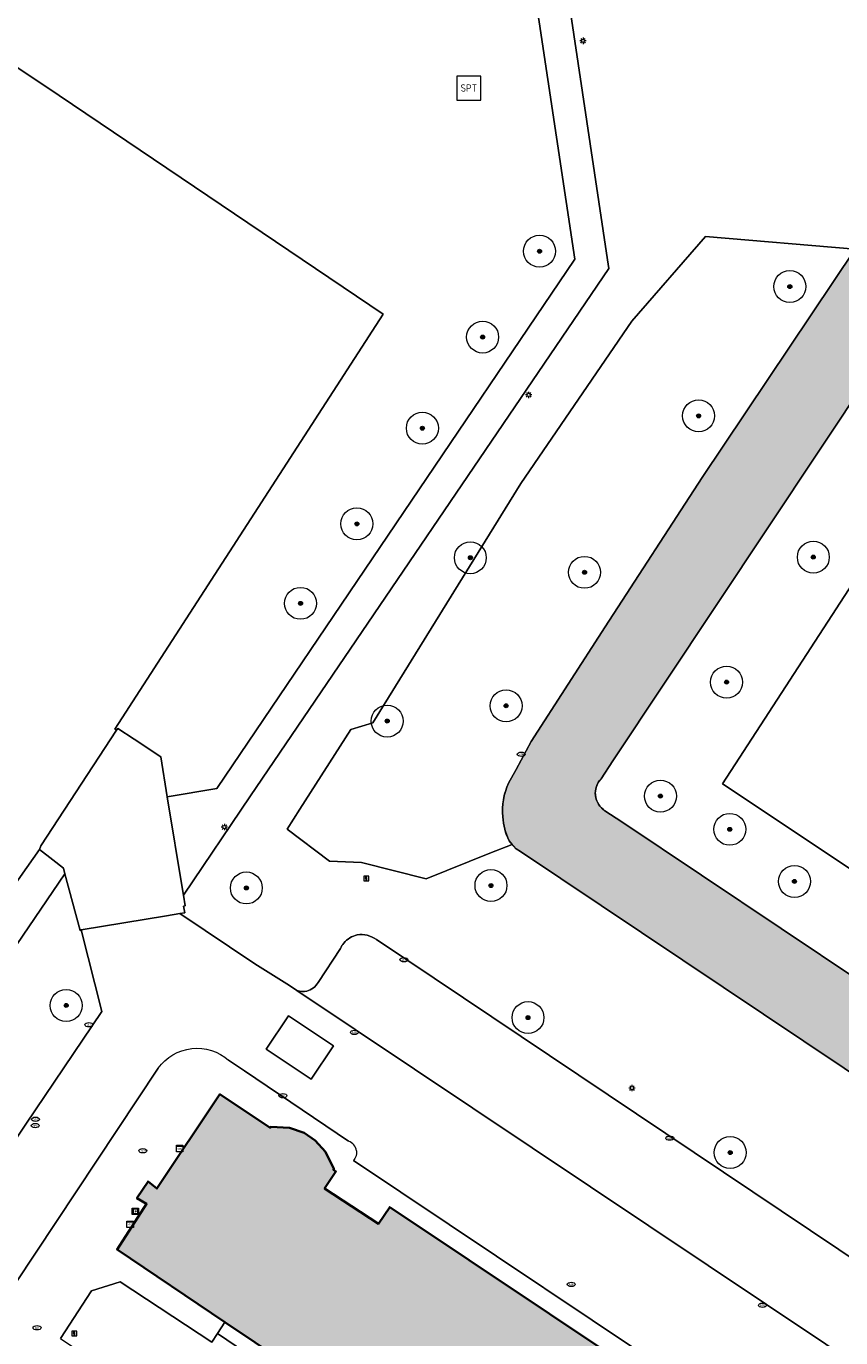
# Model space of a CAD drawing. Header units: metres. Extents: x 125349 to 128236, y 501602 to 503797.
# Tile 471 of 656: x 127186 to 127237, y 502655 to 502737. Entities that reach past the tile are written whole.
import ezdxf
from ezdxf.enums import TextEntityAlignment as Align

# ---------------------------------------------------------------- set-up
doc = ezdxf.new("R2010")
doc.units = ezdxf.units.M
doc.layers.get('0').update_dxf_attribs({"linetype": 'CONTINUOUS'})
for name, color, linetype, lineweight in [('B-WE-GK-BESCHOEIING-G', 130, 'GK-BESCHOEIING-SO', 18), ('B-WE-GR-BEPLANTING_CULTUUR_BOSPLANTSOEN-GV', 90, 'CONTINUOUS', 18), ('B-WE-GR-BEPLANTING_CULTUUR_HEESTERS-GV', 90, 'CONTINUOUS', 18), ('B-WE-GR-BOOM-S-500', 90, 'CONTINUOUS', 18), ('B-WE-IE-MEUBILAIR-S', 7, 'CONTINUOUS', 18), ('B-WE-IE-MEUBILAIR_WEGMEUBILAIR-S', 7, 'CONTINUOUS', 18), ('B-WE-OG-BEBOUWING-GV', 7, 'CONTINUOUS', 35), ('B-WE-OG-TERREIN_BEGROEID-GV', 7, 'CONTINUOUS', 18), ('B-WE-OG-TERREIN_ERF-GV', 7, 'CONTINUOUS', 18), ('B-WE-OG-WATER-GV', 130, 'CONTINUOUS', 18), ('B-WE-VH-OPENVERHARDING_BETONSTRAATSTEEN-GV', 90, 'CONTINUOUS', 18), ('B-WE-VH-OPENVERHARDING_TEGEL-GV', 90, 'CONTINUOUS', 18)]:
    doc.layers.add(name, color=color, linetype=linetype, lineweight=lineweight)
doc.layers.add('B-WE-OG-BEBOUWING-V', color=7, linetype='CONTINUOUS', lineweight=18, true_color=0xcc646e)
doc.layers.add('B-WE-OG-WATER-V', color=7, linetype='CONTINUOUS', lineweight=18, true_color=0xbee8ff)
doc.styles.add('NLCS-ISO', font='NLCS-ISO.ttf')
doc.linetypes.add('GK-BESCHOEIING-SO', pattern='A,18,-3,[1,NLCS.SHX,S=0.6,R=0,X=0,Y=0],-3', length=24)

# ---------------------------------------------------------------- blocks, each defined once
blk = doc.blocks.new('SIE-MEUBILAIR_BORD_INFORMATIE-SO')
h = blk.add_hatch(color=256)
h.dxf.hatch_style = 1
h.paths.add_polyline_path([(0.1265625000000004, 0.1957499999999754), (-0.3290625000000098, 0.1957499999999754), (-0.3290625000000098, 0.07762500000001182), (-0.1265625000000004, 0.07762500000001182), (-0.1265625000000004, -0.6480000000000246), (0.1265625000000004, -0.6480000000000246)])
h = blk.add_hatch(color=256)
h.dxf.hatch_style = 1
edge = h.paths.add_edge_path()
edge.add_arc((0, 0.4986431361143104), 0.1493568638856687, 0, 360)
for points in [[(-0.75, -0.75), (0.75, -0.75), (0.75, 0.75), (-0.75, 0.75)], [(0.1265625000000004, 0.1957499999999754), (-0.3290625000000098, 0.1957499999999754), (-0.3290625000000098, 0.07762500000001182), (-0.1265625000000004, 0.07762500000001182), (-0.1265625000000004, -0.6480000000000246), (0.1265625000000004, -0.6480000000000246)]]:
    blk.add_lwpolyline(points, close=True)
blk.add_circle((0, 0.4986431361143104), 0.1493568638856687)
blk = doc.blocks.new('SIE-MEUBILAIR_BORD_LOCATIEPAAL-SO')
blk.add_lwpolyline([(-0.7499999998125, -0.7499999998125), (0.7499999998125, -0.7499999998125), (0.7499999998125, 0.7499999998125), (-0.7499999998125, 0.7499999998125)], close=True)
at = {"style": 'NLCS-ISO'}
blk.add_text('lp', height=0.75, dxfattribs=at).set_placement((0.01124132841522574, 0.120902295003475), align=Align.MIDDLE_CENTER)
blk = doc.blocks.new('SIE-MEUBILAIR_KAST_TELECOM-SO')
for points in [[(-1, 1), (1, 1), (1, 0.8400000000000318), (-1, 0.8400000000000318)], [(-1, 0.7599999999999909), (1, 0.7599999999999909), (1, -1), (-1, -1)]]:
    blk.add_lwpolyline(points, close=True)
at = {"style": 'NLCS-ISO'}
blk.add_text('tele', height=0.75, dxfattribs=at).set_placement((0, 0), align=Align.MIDDLE_CENTER)
blk = doc.blocks.new('SIE-MEUBILAIR_KAST_CAI-SO')
for points in [[(-1, 1), (1, 1), (1, 0.8400000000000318), (-1, 0.8400000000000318)], [(-1, 0.7599999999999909), (1, 0.7599999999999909), (1, -1), (-1, -1)]]:
    blk.add_lwpolyline(points, close=True)
at = {"style": 'NLCS-ISO'}
blk.add_text('cai', height=0.75, dxfattribs=at).set_placement((0, 0), align=Align.MIDDLE_CENTER)
blk = doc.blocks.new('SIE-MEUBILAIR_KAST_ELEKTRA-SO')
for points in [[(-1, 1), (1, 1), (1, 0.8400000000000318), (-1, 0.8400000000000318)], [(-1, 0.7599999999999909), (1, 0.7599999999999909), (1, -1), (-1, -1)]]:
    blk.add_lwpolyline(points, close=True)
at = {"style": 'NLCS-ISO'}
blk.add_text('et', height=0.75, dxfattribs=at).set_placement((0, 0), align=Align.MIDDLE_CENTER)
blk = doc.blocks.new('SIE-MEUBILAIR_PAAL_LICHTMAST-SO')
for points in [[(-0.625, 0), (-1, 0)], [(-0.7071067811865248, 0.7071067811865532), (-0.4419417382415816, 0.44194173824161)], [(0, 1), (0, 0.625)], [(0.44194173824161, 0.4419417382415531), (0.7071067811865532, 0.7071067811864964)], [(1, 0), (0.625, 0)], [(-0.7071067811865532, -0.7071067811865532), (-0.4419417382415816, -0.44194173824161)], [(0, -0.625), (0, -1)], [(0.4419417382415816, -0.4419417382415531), (0.7071067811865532, -0.7071067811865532)]]:
    blk.add_lwpolyline(points)
blk.add_circle((0, 0), 0.5)
blk = doc.blocks.new('SIE-MEUBILAIR_PUT_KOLK-SO')
blk.add_ellipse((0, 0), major_axis=(1.25, 4.517432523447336e-15), ratio=0.5400000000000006)
at = {"style": 'NLCS-ISO'}
blk.add_text('klk', height=0.75, dxfattribs=at).set_placement((0.0261189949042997, 2.557953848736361e-13), align=Align.MIDDLE_CENTER)
blk = doc.blocks.new('SIE-MEUBILAIR_PUT_BRANDKRAAN-SO')
blk.add_ellipse((0, 0), major_axis=(1.25, 4.517432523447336e-15), ratio=0.5400000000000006)
at = {"style": 'NLCS-ISO'}
blk.add_text('bk', height=0.75, dxfattribs=at).set_placement((0.03192321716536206, -3.410605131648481e-13), align=Align.MIDDLE_CENTER)
blk = doc.blocks.new('SIE-MEUBILAIR_PUT_BRANDSTOFPUT-SO')
blk.add_ellipse((0, 0), major_axis=(1.25, 4.517432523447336e-15), ratio=0.5400000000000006)
at = {"style": 'NLCS-ISO'}
blk.add_text('brs', height=0.75, dxfattribs=at).set_placement((0.0261189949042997, 2.557953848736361e-13), align=Align.MIDDLE_CENTER)
blk = doc.blocks.new('SIE-MEUBILAIR_PUT_GASPUT-SO')
blk.add_ellipse((0, 0), major_axis=(1.25, 4.517432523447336e-15), ratio=0.5400000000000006)
at = {"style": 'NLCS-ISO'}
blk.add_text('gas ', height=0.75, dxfattribs=at).set_placement((0.5310889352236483, 0.1623907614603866), align=Align.MIDDLE_CENTER)
blk = doc.blocks.new('SIE-WEG_SPEELTOESTEL-SO')
at = {"flags": 128}
blk.add_lwpolyline([(-3.75, -3.75), (3.75, -3.75), (3.75, 3.75), (-3.75, 3.75)], close=True, dxfattribs=at)
at = {"style": 'NLCS-ISO'}
blk.add_text('SPT', height=2.25, dxfattribs=at).set_placement((0, 0), align=Align.MIDDLE_CENTER)
blk = doc.blocks.new('SGR-BOOM_01-SO')
at = {"linetype": 'ByBlock', "lineweight": 18}
h = blk.add_hatch(color=0, dxfattribs=at)
h.dxf.hatch_style = 1
edge = h.paths.add_edge_path()
edge.add_arc((0, 0), 0.25, 0, 360)
at = {"color": 0, "linetype": 'ByBlock', "lineweight": 18}
for radius in [2, 0.25]:
    blk.add_circle((0, 0), radius, dxfattribs=at)

msp = doc.modelspace()

# ---------------------------------------------------------------- hatches: boundary and pattern name
at = {"layer": 'B-WE-OG-BEBOUWING-V'}
msp.add_hatch(color=256, dxfattribs=at).paths.add_polyline_path([(127294.329, 502591.167), (127294.443, 502591.091), (127301.247, 502586.591), (127303.195, 502589.444), (127303.745, 502589.044), (127304.394, 502589.945), (127303.794, 502590.345), (127307.939, 502596.4), (127304.794, 502598.496), (127304.827, 502598.546), (127304.327, 502599.6), (127303.678, 502600.321), (127302.97, 502600.772), (127302.059, 502601.101), (127300.875, 502601.18), (127300.841, 502601.131), (127300.683, 502601.236), (127299.968, 502600.164), (127296.627, 502602.435), (127297.321, 502603.476), (127253.542, 502632.709), (127208.656, 502662.681), (127207.963, 502661.638), (127204.579, 502663.845), (127205.292, 502664.917), (127205.134, 502665.023), (127205.166, 502665.073), (127204.636, 502666.135), (127203.981, 502666.848), (127203.292, 502667.328), (127202.376, 502667.648), (127201.211, 502667.702), (127201.178, 502667.652), (127198.03, 502669.745), (127194.085, 502663.839), (127193.535, 502664.289), (127192.836, 502663.238), (127193.436, 502662.888), (127191.588, 502660.036), (127198.338, 502655.489)])
at = {"layer": 'B-WE-OG-WATER-V'}
h = msp.add_hatch(color=256, dxfattribs=at)
edge = h.paths.add_edge_path()
edge.add_line((127216.32, 502685.381), (127216.574, 502685.098))
edge.add_line((127216.574, 502685.098), (127216.834, 502684.924))
edge.add_line((127216.834, 502684.924), (127320.722, 502615.411))
edge.add_line((127320.722, 502615.411), (127320.982, 502615.237))
edge.add_line((127320.982, 502615.237), (127322.589, 502617.453))
edge.add_line((127322.589, 502617.453), (127323.963, 502619.348))
edge.add_line((127323.963, 502619.348), (127322.912, 502620.051))
edge.add_line((127322.912, 502620.051), (127223.179, 502686.784))
edge.add_line((127223.179, 502686.784), (127222.128, 502687.487))
edge.add_arc((127222.8733644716, 502688.6213935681), 1.357356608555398, 188.2339163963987, 236.69269074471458, ccw=False)
edge.add_arc((127222.8496951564, 502688.5762426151), 1.328107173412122, 136.645611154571, 186.4520932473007, ccw=False)
edge.add_line((127221.884, 502689.488), (127222.625, 502690.601))
edge.add_line((127222.625, 502690.601), (127261.391, 502748.887))
edge.add_line((127261.391, 502748.887), (127262.131, 502750))
edge.add_line((127262.131, 502750), (127269.536, 502761.085))
edge.add_line((127269.536, 502761.085), (127274.571, 502758.184))
edge.add_line((127274.571, 502758.184), (127280.466, 502756.307))
edge.add_line((127280.466, 502756.307), (127285.639, 502755.504))
edge.add_line((127285.639, 502755.504), (127286.709, 502753.436))
edge.add_line((127286.709, 502753.436), (127285.032, 502750))
edge.add_line((127285.032, 502750), (127283.486, 502746.831))
edge.add_line((127283.486, 502746.831), (127280.552, 502740.644))
edge.add_line((127280.552, 502740.644), (127273.895, 502732.04))
edge.add_line((127273.895, 502732.04), (127271.089, 502727.641))
edge.add_line((127271.089, 502727.641), (127260.769, 502715.49))
edge.add_arc((127277.4090141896, 502711.9983356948), 17.00240547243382, 168.1492528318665, 212.8039812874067)
edge.add_arc((127289.4420327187, 502719.7570252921), 31.31990512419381, 212.8082173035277, 246.7804745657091)
edge.add_line((127277.094, 502690.974), (127283.141, 502688.696))
edge.add_line((127283.141, 502688.696), (127301.208, 502691.399))
edge.add_line((127301.208, 502691.399), (127310.843, 502694.988))
edge.add_line((127310.843, 502694.988), (127320.333, 502697.083))
edge.add_line((127320.333, 502697.083), (127327.734, 502694.78))
edge.add_line((127327.734, 502694.78), (127338.578, 502692.833))
edge.add_arc((127339.1390711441, 502702.1147964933), 9.298738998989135, 266.5407624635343, 348.6513338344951)
edge.add_line((127348.256, 502700.285), (127347.025, 502708.925))
edge.add_line((127347.025, 502708.925), (127344.197, 502715.831))
edge.add_line((127344.197, 502715.831), (127352.423, 502725.782))
edge.add_line((127352.423, 502725.782), (127358.699, 502739.684))
edge.add_line((127358.699, 502739.684), (127364.886, 502750))
edge.add_line((127364.886, 502750), (127368.098, 502755.355))
edge.add_line((127368.098, 502755.355), (127368.147, 502761.187))
edge.add_line((127368.147, 502761.187), (127365.897, 502762.091))
edge.add_line((127365.897, 502762.091), (127364.752, 502762.551))
edge.add_line((127364.752, 502762.551), (127357.826, 502751.487))
edge.add_line((127357.826, 502751.487), (127357.058, 502750))
edge.add_line((127357.058, 502750), (127347.895, 502732.254))
edge.add_line((127347.895, 502732.254), (127342.93, 502722.737))
edge.add_arc((127340.0652897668, 502723.7232358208), 3.029723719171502, 225.4806853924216, 341.0029148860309, ccw=False)
edge.add_line((127337.941, 502721.563), (127320.667, 502727.289))
edge.add_line((127320.667, 502727.289), (127318.646, 502728.084))
edge.add_line((127318.646, 502728.084), (127312.87, 502737.85))
edge.add_line((127312.87, 502737.85), (127310.627, 502749.426))
edge.add_line((127310.627, 502749.426), (127310.589, 502750))
edge.add_line((127310.589, 502750), (127309.587, 502765.09))
edge.add_line((127309.587, 502765.09), (127310.561, 502775.51))
edge.add_line((127310.561, 502775.51), (127306.355, 502776.858))
edge.add_arc((127300.1293416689, 502765.9910460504), 12.52395743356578, 60.19168249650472, 119.8910418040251)
edge.add_line((127293.888, 502776.849), (127290.919, 502772.614))
edge.add_line((127290.919, 502772.614), (127287.85, 502769.002))
edge.add_line((127287.85, 502769.002), (127286.61, 502763.63))
edge.add_line((127286.61, 502763.63), (127285.608, 502762))
edge.add_arc((127282.1015553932, 502766.5330757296), 5.730962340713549, 266.993792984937, 307.7228255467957, ccw=False)
edge.add_line((127281.801, 502760.81), (127278.351, 502762.101))
edge.add_line((127278.351, 502762.101), (127277.241, 502762.664))
edge.add_line((127277.241, 502762.664), (127272.272, 502765.181))
edge.add_line((127272.272, 502765.181), (127271.478, 502765.716))
edge.add_line((127271.478, 502765.716), (127250.75, 502779.694))
edge.add_line((127250.75, 502779.694), (127249.058, 502780.533))
edge.add_line((127249.058, 502780.533), (127248.533, 502780.395))
edge.add_line((127248.533, 502780.395), (127247.507, 502780.124))
edge.add_line((127247.507, 502780.124), (127246.689, 502779))
edge.add_line((127246.689, 502779), (127246.691, 502778.832))
edge.add_line((127246.691, 502778.832), (127246.708, 502777.506))
edge.add_arc((127249.4178473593, 502777.9714981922), 2.749538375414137, 189.7471505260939, 241.2892037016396)
edge.add_line((127248.097, 502775.56), (127264.626, 502764.299))
edge.add_line((127264.626, 502764.299), (127265.318, 502763.828))
edge.add_line((127265.318, 502763.828), (127256.108, 502750))
edge.add_line((127256.108, 502750), (127255.647, 502749.309))
edge.add_line((127255.647, 502749.309), (127244.528, 502732.685))
edge.add_line((127244.528, 502732.685), (127244.066, 502731.994))
edge.add_line((127244.066, 502731.994), (127237.785, 502722.612))
edge.add_line((127237.785, 502722.612), (127228.219, 502708.325))
edge.add_line((127228.219, 502708.325), (127222.151, 502698.987))
edge.add_line((127222.151, 502698.987), (127217.51, 502691.819))
edge.add_line((127217.51, 502691.819), (127216.57, 502690.062))
edge.add_line((127216.57, 502690.062), (127216.082, 502689.199))
edge.add_arc((127220.1110979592, 502687.4401342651), 4.396275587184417, 156.4167662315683, 184.4373362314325)
edge.add_arc((127220.1296205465, 502687.4611847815), 4.416414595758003, 184.6910228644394, 204.9388538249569)
edge.add_line((127216.125, 502685.599), (127216.32, 502685.381))
edge = h.paths.add_edge_path(flags=16)
edge.add_arc((127294.5820559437, 502706.3527558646), 10.46445695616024, 162.5716262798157, 225.7189754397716)
edge.add_arc((127291.0418920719, 502708.063102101), 9.94286810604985, 247.7435321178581, 321.1196322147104)
edge.add_line((127298.782, 502701.822), (127298.754, 502707.089))
edge.add_line((127298.754, 502707.089), (127291.65, 502714.879))
edge.add_arc((127299.7392076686, 502719.7570390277), 9.446192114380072, 127.13186433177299, 211.0912589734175, ccw=False)
edge.add_line((127294.037, 502727.288), (127297.918, 502731.124))
edge.add_arc((127303.760243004, 502726.73133182), 7.309400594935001, 43.70793573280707, 143.0612105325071, ccw=False)
edge.add_line((127309.044, 502731.782), (127315.592, 502723.587))
edge.add_line((127315.592, 502723.587), (127330.37, 502715.254))
edge.add_arc((127316.8153515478, 502694.6185378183), 24.68908248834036, 19.32057000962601, 56.70061414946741, ccw=False)
edge.add_arc((127336.2306555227, 502702.3664946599), 3.906045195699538, -128.2023216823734, 6.180154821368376, ccw=False)
edge.add_arc((127339.1679418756, 502707.9530197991), 10.17745869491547, 202.4529354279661, 238.2670697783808, ccw=False)
edge.add_arc((127323.7546358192, 502700.4949232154), 6.988634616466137, 30.72936058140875, 107.8537644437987)
edge.add_arc((127331.1526403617, 502673.283802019), 35.18152918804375, 105.7346874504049, 130.1199866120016)
edge.add_line((127308.482, 502700.187), (127301.002, 502698.056))
edge.add_arc((127291.3508670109, 502717.6109549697), 21.80689413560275, 252.3031709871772, 296.26813621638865, ccw=False)
edge.add_arc((127292.9295969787, 502720.1737165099), 24.73890983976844, 216.8449194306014, 250.6238339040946, ccw=False)
edge.add_line((127273.132, 502705.339), (127271.12, 502710.776))
edge.add_line((127271.12, 502710.776), (127273.159, 502715.45))
edge.add_arc((127277.7842371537, 502711.3607975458), 6.17368572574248, 45.842903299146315, 138.5198911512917, ccw=False)
edge.add_line((127282.085, 502715.79), (127284.598, 502709.487))

# ---------------------------------------------------------------- linework, layer by layer
at = {"layer": 'B-WE-GK-BESCHOEIING-G', "flags": 128}
for points in [[(127221.884, 502689.488), (127221.741, 502689.307), (127221.631, 502689.104), (127221.558, 502688.886), (127221.524, 502688.658), (127221.53, 502688.427), (127221.582, 502688.204), (127221.671, 502687.992), (127221.794, 502687.799), (127221.948, 502687.629), (127222.128, 502687.487), (127223.179, 502686.784), (127322.912, 502620.051), (127323.963, 502619.348), (127320.982, 502615.237), (127320.722, 502615.411), (127216.834, 502684.924), (127216.574, 502685.098), (127216.125, 502685.599), (127215.86, 502686.332), (127215.728, 502687.1), (127215.731, 502687.816), (127215.85, 502688.522), (127216.082, 502689.199), (127216.57, 502690.062), (127217.51, 502691.819), (127222.151, 502698.987), (127228.219, 502708.325), (127244.066, 502731.994), (127244.528, 502732.685), (127255.647, 502749.309), (127256.108, 502750), (127265.318, 502763.828), (127264.626, 502764.299), (127248.097, 502775.56)], [(127269.536, 502761.085), (127262.131, 502750), (127261.391, 502748.887), (127222.625, 502690.601), (127221.884, 502689.488)], [(127222.128, 502687.487), (127223.179, 502686.784), (127322.912, 502620.051), (127323.963, 502619.348), (127320.982, 502615.237), (127320.722, 502615.411), (127216.834, 502684.924), (127216.574, 502685.098), (127216.125, 502685.599)]]:
    msp.add_lwpolyline(points, dxfattribs=at)
at = {"layer": 'B-WE-GK-BESCHOEIING-G'}
for points in [[(127215.728, 502687.1, -0.1228756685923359), (127216.082, 502689.199)], [(127221.884, 502689.488, 0.2208089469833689), (127221.53, 502688.427)], [(127221.53, 502688.427, 0.2146496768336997), (127222.128, 502687.487)], [(127216.125, 502685.599, -0.08857841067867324), (127215.728, 502687.1)]]:
    msp.add_lwpolyline(points, format="xyb", dxfattribs=at)
at = {"layer": 'B-WE-GR-BEPLANTING_CULTUUR_BOSPLANTSOEN-GV', "flags": 128}
for points in [[(127325.561, 502615.389), (127330.058, 502622.181), (127264.541, 502665.822), (127229.49, 502689.17), (127269.004, 502750), (127274.571, 502758.184), (127269.536, 502761.085), (127262.131, 502750), (127261.391, 502748.887), (127222.625, 502690.601)], [(127260.769, 502715.49), (127271.089, 502727.641), (127273.895, 502732.04), (127280.552, 502740.644), (127283.486, 502746.831), (127285.032, 502750), (127286.709, 502753.436), (127285.639, 502755.504), (127280.466, 502756.307), (127274.571, 502758.184), (127269.004, 502750), (127229.49, 502689.17), (127264.541, 502665.822), (127330.058, 502622.181), (127330.294, 502622.538)], [(127222.625, 502690.601), (127221.884, 502689.488)], [(127222.128, 502687.487), (127223.179, 502686.784), (127322.912, 502620.051), (127323.963, 502619.348), (127322.589, 502617.453), (127325.561, 502615.389)]]:
    msp.add_lwpolyline(points, dxfattribs=at)
at = {"layer": 'B-WE-GR-BEPLANTING_CULTUUR_BOSPLANTSOEN-GV'}
for points in [[(127221.884, 502689.488, 0.2208089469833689), (127221.53, 502688.427)], [(127221.53, 502688.427, 0.2146496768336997), (127222.128, 502687.487)]]:
    msp.add_lwpolyline(points, format="xyb", dxfattribs=at)
at = {"layer": 'B-WE-GR-BEPLANTING_CULTUUR_HEESTERS-GV', "flags": 128}
for points in [[(127216.082, 502689.199), (127216.57, 502690.062), (127217.51, 502691.819), (127222.151, 502698.987), (127228.219, 502708.325), (127237.785, 502722.612), (127228.424, 502723.41), (127223.817, 502718.123), (127216.873, 502707.953), (127207.609, 502692.983), (127206.231, 502692.567), (127203.04, 502687.575), (127202.24, 502686.324), (127204.887, 502684.322), (127206.897, 502684.255), (127210.937, 502683.221), (127214.925, 502684.821), (127216.32, 502685.381)], [(127216.32, 502685.381), (127216.125, 502685.599)]]:
    msp.add_lwpolyline(points, dxfattribs=at)
at = {"layer": 'B-WE-GR-BEPLANTING_CULTUUR_HEESTERS-GV'}
for points in [[(127215.728, 502687.1, -0.1228756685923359), (127216.082, 502689.199)], [(127216.125, 502685.599, -0.08857841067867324), (127215.728, 502687.1)]]:
    msp.add_lwpolyline(points, format="xyb", dxfattribs=at)
at = {"layer": 'B-WE-GR-BEPLANTING_CULTUUR_HEESTERS-GV', "flags": 128}
msp.add_lwpolyline([(127294.329, 502591.167), (127198.338, 502655.489), (127197.875, 502654.78), (127201.436, 502652.356), (127213.044, 502644.418), (127263.999, 502610.365), (127275.629, 502602.707), (127293.86, 502590.434)], close=True, dxfattribs=at)
at = {"layer": 'B-WE-OG-BEBOUWING-GV', "flags": 128}
msp.add_lwpolyline([(127253.542, 502632.709), (127208.656, 502662.681), (127207.963, 502661.638), (127204.579, 502663.845), (127205.292, 502664.917), (127205.134, 502665.023), (127205.166, 502665.073), (127204.636, 502666.135), (127203.981, 502666.848), (127203.292, 502667.328), (127202.376, 502667.648), (127201.211, 502667.702), (127201.178, 502667.652), (127198.03, 502669.745), (127194.085, 502663.839), (127193.535, 502664.289), (127192.836, 502663.238), (127193.436, 502662.888), (127191.588, 502660.036), (127198.338, 502655.489), (127294.329, 502591.167)], dxfattribs=at)
at = {"layer": 'B-WE-OG-TERREIN_BEGROEID-GV', "flags": 128}
for points in [[(127103.462, 502710.808), (127115.936, 502727.235), (127122.953, 502738.708), (127126.681, 502740.615), (127128.581, 502740.491), (127132.598, 502737.232), (127134.117, 502733.634), (127146.212, 502751.67), (127153.464, 502747.05), (127157.233, 502752.71), (127165.14, 502747.444), (127187.134, 502732.798), (127208.252, 502718.555), (127191.448, 502692.593), (127191.558, 502692.521), (127191.65, 502692.629), (127192.657, 502691.966), (127194.334, 502690.863), (127194.722, 502688.349), (127197.834, 502688.876), (127220.234, 502721.986), (127216.862, 502744.496), (127218.369, 502746.888), (127224.258, 502756.233)], [(127226.122, 502755.479), (127218.985, 502744.088), (127219.916, 502737.865), (127222.296, 502721.949), (127222.377, 502721.405), (127199.948, 502688.421), (127195.74, 502682.198), (127195.863, 502681.539), (127195.755, 502681.506), (127195.834, 502681.106), (127195.53, 502681.055)], [(127320.722, 502615.411), (127216.834, 502684.924), (127216.574, 502685.098), (127216.32, 502685.381), (127214.925, 502684.821), (127210.937, 502683.221), (127206.897, 502684.255), (127204.887, 502684.322), (127202.24, 502686.324), (127203.04, 502687.575), (127206.231, 502692.567), (127207.609, 502692.983), (127216.873, 502707.953), (127223.817, 502718.123), (127228.424, 502723.41), (127237.785, 502722.612)], [(127195.53, 502681.055), (127200.221, 502677.904), (127202.375, 502676.548), (127202.85, 502676.227), (127202.851, 502676.226)], [(127207.823, 502679.418), (127242.202, 502656.382), (127260.985, 502643.856)], [(127204.176, 502676.744), (127205.57, 502678.87)], [(127202.851, 502676.226), (127202.852, 502676.226)]]:
    msp.add_lwpolyline(points, dxfattribs=at)
for points in [[(127174.617, 502663.417), (127177.858, 502661.26), (127178.616, 502662.377), (127180.124, 502661.368), (127180.273, 502661.638), (127180.648, 502661.366), (127180.821, 502661.597), (127181.398, 502661.196), (127182.303, 502662.527), (127185.872, 502667.869), (127190.643, 502674.929), (127189.349, 502680.026), (127189.283, 502679.984), (127188.333, 502683.537), (127176.681, 502666.43)], [(127188.052, 502654.463), (127263.621, 502603.882), (127266.115, 502607.478), (127272.024, 502603.521), (127269.596, 502599.881), (127297.495, 502581.192), (127299.505, 502584.191), (127299.173, 502586.078), (127293.573, 502589.987), (127293.86, 502590.434), (127275.629, 502602.707), (127263.999, 502610.365), (127213.044, 502644.418), (127201.436, 502652.356), (127197.875, 502654.78), (127197.517, 502654.233), (127191.78, 502657.998), (127189.994, 502657.436)]]:
    msp.add_lwpolyline(points, close=True, dxfattribs=at)
at = {"layer": 'B-WE-OG-TERREIN_BEGROEID-GV'}
for points in [[(127205.783, 502679.2, -0.1655655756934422), (127206.624, 502679.711)], [(127206.624, 502679.711, -0.2077022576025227), (127207.823, 502679.418)], [(127205.57, 502678.87, -0.0642514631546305), (127205.783, 502679.2)], [(127202.852, 502676.226, 0.1386467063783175), (127203.472, 502676.192)], [(127203.472, 502676.192, 0.1896043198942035), (127204.176, 502676.744)]]:
    msp.add_lwpolyline(points, format="xyb", dxfattribs=at)
at = {"layer": 'B-WE-OG-TERREIN_ERF-GV', "flags": 128}
msp.add_lwpolyline([(127187.134, 502732.798), (127165.14, 502747.444), (127157.233, 502752.71), (127153.464, 502747.05), (127146.212, 502751.67), (127134.117, 502733.634), (127116.19, 502706.476), (127122.864, 502701.912), (127123.15, 502701.722), (127126.498, 502699.504), (127128.182, 502698.415), (127152.104, 502682.353), (127174.841, 502667.244), (127184.81, 502681.893), (127184.611, 502682.027), (127186.733, 502685.054), (127186.82, 502685.284), (127191.558, 502692.521), (127191.448, 502692.593), (127208.252, 502718.555)], close=True, dxfattribs=at)
at = {"layer": 'B-WE-OG-WATER-GV', "flags": 128}
for points in [[(127248.097, 502775.56), (127264.626, 502764.299), (127265.318, 502763.828), (127256.108, 502750), (127255.647, 502749.309), (127244.528, 502732.685), (127244.066, 502731.994), (127237.785, 502722.612), (127228.219, 502708.325), (127222.151, 502698.987)], [(127221.884, 502689.488), (127222.625, 502690.601), (127261.391, 502748.887), (127262.131, 502750), (127269.536, 502761.085), (127274.571, 502758.184), (127280.466, 502756.307), (127285.639, 502755.504), (127286.709, 502753.436), (127285.032, 502750), (127283.486, 502746.831)], [(127222.151, 502698.987), (127217.51, 502691.819), (127216.57, 502690.062), (127216.082, 502689.199)], [(127223.179, 502686.784), (127222.128, 502687.487)], [(127216.32, 502685.381), (127216.574, 502685.098), (127216.834, 502684.924), (127320.722, 502615.411), (127320.982, 502615.237), (127322.589, 502617.453), (127323.963, 502619.348), (127322.912, 502620.051), (127223.179, 502686.784)], [(127216.125, 502685.599), (127216.32, 502685.381)]]:
    msp.add_lwpolyline(points, dxfattribs=at)
at = {"layer": 'B-WE-OG-WATER-GV'}
for points in [[(127216.082, 502689.199, 0.1228756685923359), (127215.728, 502687.1)], [(127221.53, 502688.427, -0.2208089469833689), (127221.884, 502689.488)], [(127222.128, 502687.487, -0.2146496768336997), (127221.53, 502688.427)], [(127215.728, 502687.1, 0.08857841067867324), (127216.125, 502685.599)]]:
    msp.add_lwpolyline(points, format="xyb", dxfattribs=at)
at = {"layer": 'B-WE-VH-OPENVERHARDING_BETONSTRAATSTEEN-GV', "flags": 128}
for points in [[(127194.722, 502688.349), (127194.334, 502690.863), (127192.657, 502691.966), (127191.65, 502692.629), (127191.558, 502692.521), (127186.82, 502685.284), (127186.733, 502685.054), (127187.572, 502684.412), (127188.247, 502683.896), (127188.333, 502683.537), (127189.283, 502679.984), (127189.349, 502680.026), (127194.688, 502680.915), (127195.53, 502681.055), (127195.834, 502681.106), (127195.755, 502681.506), (127195.863, 502681.539), (127195.74, 502682.198), (127195.7, 502682.438)], [(127188.333, 502683.537), (127188.247, 502683.896), (127187.572, 502684.412), (127186.733, 502685.054), (127184.611, 502682.027), (127184.81, 502681.893), (127174.841, 502667.244), (127173.001, 502664.493), (127173.801, 502663.96), (127174.617, 502663.417), (127176.681, 502666.43)], [(127205.13, 502672.78), (127203.732, 502670.689), (127200.921, 502672.568), (127202.318, 502674.659)], [(127205.13, 502672.78), (127202.318, 502674.659), (127200.921, 502672.568), (127203.732, 502670.689)]]:
    msp.add_lwpolyline(points, close=True, dxfattribs=at)
for points in [[(127206.384, 502665.602), (127254.172, 502633.653), (127255.193, 502635.183), (127253.425, 502636.365), (127254.822, 502638.456), (127256.59, 502637.275), (127257.994, 502639.377), (127202.851, 502676.226), (127202.85, 502676.227), (127202.375, 502676.548), (127200.221, 502677.904), (127195.53, 502681.055), (127194.688, 502680.915), (127189.349, 502680.026), (127190.643, 502674.929), (127185.872, 502667.869), (127182.303, 502662.527), (127181.398, 502661.196)], [(127242.202, 502656.382), (127207.823, 502679.418)], [(127205.57, 502678.87), (127204.176, 502676.744)], [(127202.851, 502676.226), (127257.994, 502639.377), (127260.985, 502643.856), (127242.202, 502656.382)], [(127202.852, 502676.226), (127202.851, 502676.226)], [(127194.173, 502671.371), (127185.22, 502657.891), (127184.737, 502657.163), (127182.139, 502653.331)], [(127185.22, 502657.891), (127194.173, 502671.371)], [(127198.576, 502671.877), (127199.576, 502671.2), (127206.081, 502666.809)], [(127199.576, 502671.2), (127198.576, 502671.877)], [(127206.081, 502666.809), (127199.576, 502671.2)], [(127188.052, 502654.463), (127189.994, 502657.436), (127191.78, 502657.998), (127197.517, 502654.233), (127197.875, 502654.78), (127198.338, 502655.489), (127191.588, 502660.036), (127193.436, 502662.888), (127192.836, 502663.238), (127193.535, 502664.289), (127194.085, 502663.839), (127198.03, 502669.745), (127201.178, 502667.652), (127201.211, 502667.702), (127202.376, 502667.648), (127203.292, 502667.328), (127203.981, 502666.848), (127204.636, 502666.135), (127205.166, 502665.073), (127205.134, 502665.023), (127205.292, 502664.917), (127204.579, 502663.845), (127207.963, 502661.638), (127208.656, 502662.681), (127253.542, 502632.709)], [(127254.172, 502633.653), (127206.384, 502665.602)]]:
    msp.add_lwpolyline(points, dxfattribs=at)
at = {"layer": 'B-WE-VH-OPENVERHARDING_BETONSTRAATSTEEN-GV'}
for points in [[(127206.624, 502679.711, 0.1655655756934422), (127205.783, 502679.2)], [(127207.823, 502679.418, 0.2077022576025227), (127206.624, 502679.711)], [(127205.783, 502679.2, 0.0642514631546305), (127205.57, 502678.87)], [(127203.472, 502676.192, -0.1386467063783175), (127202.852, 502676.226)], [(127204.176, 502676.744, -0.1896043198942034), (127203.472, 502676.192)], [(127194.173, 502671.371, -0.44469637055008), (127198.576, 502671.877)], [(127206.582, 502666.208, 0.263296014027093), (127206.081, 502666.809)], [(127206.582, 502666.208, -0.2142900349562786), (127206.384, 502665.602)]]:
    msp.add_lwpolyline(points, format="xyb", dxfattribs=at)
at = {"layer": 'B-WE-VH-OPENVERHARDING_TEGEL-GV', "flags": 128}
for points in [[(127224.258, 502756.233), (127218.369, 502746.888), (127216.862, 502744.496), (127220.234, 502721.986), (127197.834, 502688.876), (127194.722, 502688.349), (127195.7, 502682.438), (127195.74, 502682.198)], [(127195.74, 502682.198), (127199.948, 502688.421), (127222.377, 502721.405), (127222.296, 502721.949), (127219.916, 502737.865), (127218.985, 502744.088), (127226.122, 502755.479)]]:
    msp.add_lwpolyline(points, dxfattribs=at)

# ---------------------------------------------------------------- block references
at = {"layer": 'B-WE-GR-BOOM-S-500', "xscale": 0.5, "yscale": 0.5, "zscale": 0.5}
for p in [(127218.035, 502722.489), (127233.7, 502720.28), (127214.473, 502717.119), (127227.99, 502712.19), (127210.7, 502711.417), (127206.6, 502705.431), (127213.703, 502703.313), (127235.17, 502703.35), (127220.85, 502702.4), (127203.075, 502700.46), (127229.74, 502695.53), (127215.94, 502694.05), (127208.5, 502693.094), (127225.6, 502688.4), (127229.94, 502686.32), (127199.683, 502682.653), (127214.995, 502682.805), (127233.99, 502683.06), (127188.408, 502675.299), (127217.312, 502674.541), (127229.968, 502666.096)]:
    msp.add_blockref('SGR-BOOM_01-SO', p, dxfattribs=at)
at = {"layer": 'B-WE-IE-MEUBILAIR-S', "xscale": 0.2, "yscale": 0.2, "zscale": 0.2}
for name, p in [('SIE-MEUBILAIR_PAAL_LICHTMAST-SO', (127220.758, 502735.655)), ('SIE-MEUBILAIR_PAAL_LICHTMAST-SO', (127217.351, 502713.503)), ('SIE-MEUBILAIR_PUT_KOLK-SO', (127216.889, 502691.016)), ('SIE-MEUBILAIR_PAAL_LICHTMAST-SO', (127198.313, 502686.458)), ('SIE-MEUBILAIR_BORD_INFORMATIE-SO', (127207.191, 502683.242)), ('SIE-MEUBILAIR_PUT_KOLK-SO', (127209.548, 502678.158)), ('SIE-MEUBILAIR_PUT_KOLK-SO', (127189.832, 502674.089)), ('SIE-MEUBILAIR_PUT_KOLK-SO', (127206.445, 502673.614)), ('SIE-MEUBILAIR_PAAL_LICHTMAST-SO', (127223.82, 502670.131)), ('SIE-MEUBILAIR_PUT_KOLK-SO', (127201.973, 502669.651)), ('SIE-MEUBILAIR_PUT_BRANDSTOFPUT-SO', (127186.467, 502667.785)), ('SIE-MEUBILAIR_PUT_BRANDSTOFPUT-SO', (127186.487, 502668.182)), ('SIE-MEUBILAIR_PUT_KOLK-SO', (127226.185, 502666.997)), ('SIE-MEUBILAIR_PUT_GASPUT-SO', (127193.205, 502666.206)), ('SIE-MEUBILAIR_KAST_CAI-SO', (127195.508, 502666.351)), ('SIE-MEUBILAIR_KAST_TELECOM-SO', (127192.737, 502662.423)), ('SIE-MEUBILAIR_BORD_LOCATIEPAAL-SO', (127192.74, 502662.427)), ('SIE-MEUBILAIR_KAST_ELEKTRA-SO', (127192.412, 502661.612)), ('SIE-MEUBILAIR_PUT_KOLK-SO', (127220.018, 502657.848)), ('SIE-MEUBILAIR_PUT_KOLK-SO', (127231.987, 502656.545)), ('SIE-MEUBILAIR_PUT_BRANDKRAAN-SO', (127186.581, 502655.131)), ('SIE-MEUBILAIR_BORD_INFORMATIE-SO', (127188.916, 502654.781))]:
    msp.add_blockref(name, p, dxfattribs=at)
at = {"layer": 'B-WE-IE-MEUBILAIR_WEGMEUBILAIR-S', "xscale": 0.2, "yscale": 0.2, "zscale": 0.2}
msp.add_blockref('SIE-WEG_SPEELTOESTEL-SO', (127213.608, 502732.702), dxfattribs=at)

doc.saveas('drawing.dxf')
